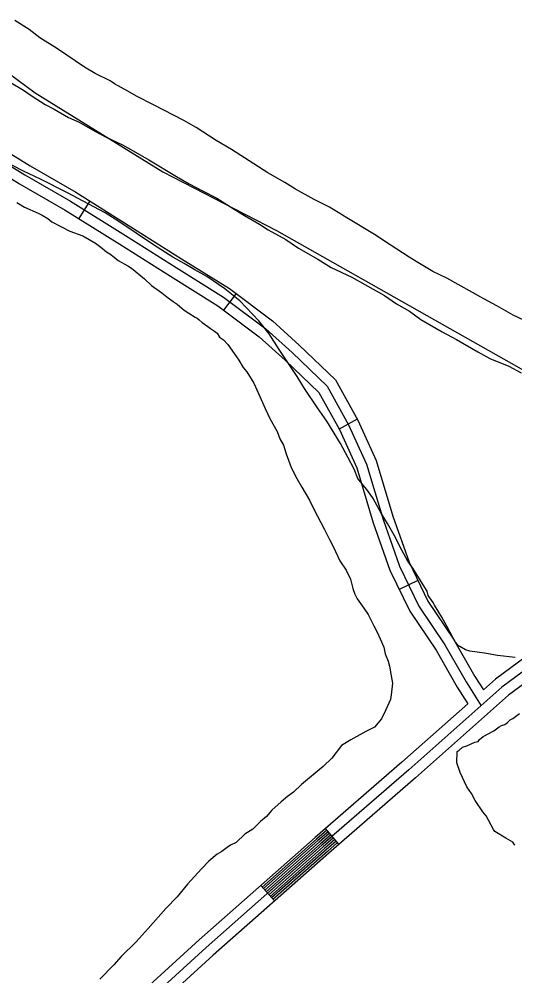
# Model space of a CAD drawing. Extents: x 3192986 to 3230865, y 867483 to 892886.
# Drawn here: x 3211895 to 3212615, y 881777 to 883165 of the extents above; entities that cross this region are included whole.
import ezdxf

# ---------------------------------------------------------------- set-up
doc = ezdxf.new("R2010")
doc.units = 0
for name, color, linetype in [('V-ROAD-CNTR', 7, 'Continuous'), ('V-SITE-VEGE', 7, 'Continuous'), ('V-TOPO-SHOR', 7, 'Continuous')]:
    doc.layers.add(name, color=color, linetype=linetype)

msp = doc.modelspace()

# ---------------------------------------------------------------- linework, layer by layer
at = {"layer": 'V-ROAD-CNTR'}
for p, q in [((3211997.8, 882901.1), (3211981.9, 882875.6)), ((3212210.1, 882766.8), (3212192.1, 882742.8)), ((3212385.9, 882584.6), (3212359.6, 882570.2)), ((3212474, 882350.3), (3212446.9, 882337.4)), ((3212359.5, 881967.8), (3212339.8, 881990.5)), ((3212265.7, 881885.4), (3212245.9, 881907.9))]:
    msp.add_line(p, q, dxfattribs=at)
for points in [[(3211850.7, 882989.2), (3211911.2, 882951.9), (3211977.5, 882913.7), (3212057.6, 882863.8), (3212131.2, 882817.2), (3212200.6, 882773.9), (3212262.8, 882727.2), (3212301.9, 882692.1), (3212354.4, 882641.8), (3212386.8, 882582.9), (3212413.6, 882524.5), (3212437.7, 882443.6), (3212461.2, 882377), (3212488.2, 882320.6), (3212525.8, 882265.1), (3212556.6, 882211.2), (3212569, 882191.7)], [(3211835.1, 882963.6), (3211895.8, 882926.2), (3211962.1, 882887.9), (3212041.7, 882838.4), (3212115.2, 882791.8), (3212183.6, 882749.2), (3212243.8, 882704), (3212281.5, 882670.1), (3212330.4, 882623.3), (3212360, 882569.5), (3212385.4, 882513.9), (3212409.2, 882434.3), (3212433.5, 882365.5), (3212462.1, 882305.7), (3212500.3, 882249.2), (3212530.9, 882195.8), (3212546.2, 882171.5)], [(3211842.9, 882976.4), (3211903.5, 882939.1), (3211969.8, 882900.8), (3212049.6, 882851.1), (3212123.2, 882804.5), (3212192.1, 882761.5), (3212253.3, 882715.6), (3212291.7, 882681.1), (3212342.4, 882632.5), (3212373.4, 882576.2), (3212399.5, 882519.2), (3212423.5, 882438.9), (3212447.3, 882371.3), (3212475.2, 882313.2), (3212513.1, 882257.1), (3212543.8, 882203.5), (3212565.7, 882168.7)], [(3213410.8, 882967.4), (3213276.1, 882851.6), (3213108.2, 882686.3), (3212938.3, 882522.4), (3212819.8, 882392), (3212723, 882289.4), (3212595.9, 882195.6), (3212460.7, 882075.5), (3212334.7, 881966.2), (3212166.6, 881818.1), (3212049.9, 881711.2)], [(3213420.6, 882955.9), (3213286.3, 882840.6), (3213118.7, 882675.6), (3212949.1, 882512), (3212830.8, 882381.8), (3212733, 882278.1), (3212605.3, 882183.9), (3212470.6, 882064.2), (3212344.6, 881954.9), (3212176.7, 881806.9), (3212059.8, 881699.9)], [(3213259.8, 882856.6), (3213097.7, 882697.1), (3212927.6, 882532.9), (3212808.8, 882402.2), (3212713, 882300.7), (3212586.4, 882207.2), (3212569, 882191.7)], [(3212546.2, 882171.5), (3212450.8, 882086.8), (3212324.9, 881977.5), (3212156.6, 881829.2), (3212040.1, 881722.5), (3211954.9, 881651.4), (3211923.3, 881628.9)], [(3212341.8, 881988.2), (3212326.8, 881975.2), (3212247.9, 881905.6)], [(3212343.8, 881985.9), (3212328.8, 881973), (3212249.8, 881903.4)], [(3212345.7, 881983.7), (3212330.8, 881970.7), (3212251.8, 881901.1)], [(3212347.7, 881981.4), (3212332.8, 881968.4), (3212253.8, 881898.9)], [(3212349.7, 881979.1), (3212334.7, 881966.2), (3212255.8, 881896.6)], [(3212351.6, 881976.9), (3212336.7, 881963.9), (3212257.8, 881894.4)], [(3212353.6, 881974.6), (3212338.7, 881961.7), (3212259.8, 881892.1)], [(3212355.6, 881972.4), (3212340.7, 881959.4), (3212261.7, 881889.9)], [(3212357.5, 881970.1), (3212342.6, 881957.2), (3212263.7, 881887.6)]]:
    msp.add_lwpolyline(points, dxfattribs=at)
at = {"layer": 'V-SITE-VEGE'}
for p, q in [((3211892.2, 882899), (3211903.4, 882892.3)), ((3211903.4, 882892.3), (3211923, 882883.5)), ((3211923, 882883.5), (3211928.7, 882880.6)), ((3211928.7, 882880.6), (3211937.1, 882875.8)), ((3211937.1, 882875.8), (3211942.7, 882871)), ((3211942.7, 882871), (3211968.8, 882857.4)), ((3211968.8, 882857.4), (3211987.6, 882850.5)), ((3211987.6, 882850.5), (3212006.3, 882839.9)), ((3212006.3, 882839.9), (3212013.7, 882834.1)), ((3212013.7, 882834.1), (3212022.1, 882827.4)), ((3212022.1, 882827.4), (3212026.8, 882824.5)), ((3212026.8, 882824.5), (3212033.3, 882819.7)), ((3212033.3, 882819.7), (3212038.9, 882814.9)), ((3212038.9, 882814.9), (3212052.9, 882807.2)), ((3212052.9, 882807.2), (3212058.5, 882803.4)), ((3212058.5, 882803.4), (3212077.1, 882788)), ((3212077.1, 882788), (3212087.4, 882778.4)), ((3212087.4, 882778.4), (3212102.3, 882767.9)), ((3212102.3, 882767.9), (3212109.8, 882762.1)), ((3212109.8, 882762.1), (3212119.1, 882755.4)), ((3212119.1, 882755.4), (3212124.7, 882751.5)), ((3212124.7, 882751.5), (3212134.9, 882742.9)), ((3212134.9, 882742.9), (3212141.4, 882738.1)), ((3212141.4, 882738.1), (3212150.8, 882732.3)), ((3212150.8, 882732.3), (3212153.6, 882731.3)), ((3212153.6, 882731.3), (3212156.4, 882728.5)), ((3212156.4, 882728.5), (3212161, 882724.6)), ((3212161, 882724.6), (3212169.4, 882718.8)), ((3212169.4, 882718.8), (3212173.2, 882716)), ((3212173.2, 882716), (3212178.8, 882712.1)), ((3212178.8, 882712.1), (3212182.5, 882709.2)), ((3212182.5, 882709.2), (3212186.2, 882703.5)), ((3212186.2, 882703.5), (3212191.8, 882699.7)), ((3212191.8, 882699.7), (3212198.3, 882693)), ((3212198.3, 882693), (3212207.5, 882679.7)), ((3212207.5, 882679.7), (3212214, 882670.2)), ((3212214, 882670.2), (3212220.4, 882659.7)), ((3212220.4, 882659.7), (3212226, 882653)), ((3212226, 882653), (3212236.1, 882636.9)), ((3212236.1, 882636.9), (3212242.5, 882621.7)), ((3212242.5, 882621.7), (3212252.5, 882599.9)), ((3212252.5, 882599.9), (3212258.9, 882585.6)), ((3212258.9, 882585.6), (3212270, 882566.6)), ((3212270, 882566.6), (3212273.6, 882556.2)), ((3212273.6, 882556.2), (3212279.1, 882546.7)), ((3212279.1, 882546.7), (3212282.7, 882534.4)), ((3212282.7, 882534.4), (3212286.3, 882524.9)), ((3212286.3, 882524.9), (3212289.9, 882514.5)), ((3212289.9, 882514.5), (3212298.2, 882498.4)), ((3212298.2, 882498.4), (3212305.5, 882486)), ((3212305.5, 882486), (3212316.6, 882467)), ((3212316.6, 882467), (3212323, 882453.8)), ((3212323, 882453.8), (3212338.6, 882424.3)), ((3212338.6, 882424.3), (3212345.9, 882410.1)), ((3212345.9, 882410.1), (3212351.4, 882398.7)), ((3212351.4, 882398.7), (3212360.5, 882378.8)), ((3212360.5, 882378.8), (3212369.8, 882365.5)), ((3212369.8, 882365.5), (3212376.2, 882352.2)), ((3212376.2, 882352.2), (3212379.8, 882338.9)), ((3212379.8, 882338.9), (3212382.5, 882330.4)), ((3212382.5, 882330.4), (3212386.1, 882323.8)), ((3212386.1, 882323.8), (3212395.4, 882310.4)), ((3212395.4, 882310.4), (3212401.8, 882300.9)), ((3212401.8, 882300.9), (3212406.4, 882292.4)), ((3212406.4, 882292.4), (3212410.1, 882284.8)), ((3212410.1, 882284.8), (3212415.6, 882274.3)), ((3212415.6, 882274.3), (3212419.2, 882265.8)), ((3212419.2, 882265.8), (3212424.7, 882253.5)), ((3212424.7, 882253.5), (3212426.5, 882244)), ((3212426.5, 882244), (3212431, 882233.6)), ((3212431, 882233.6), (3212432.8, 882226)), ((3212432.8, 882226), (3212435.4, 882211.9)), ((3212437.1, 882201.5), (3212435, 882184.5)), ((3212435.4, 882211.9), (3212437.1, 882201.5)), ((3212434, 882178), (3212427.2, 882162)), ((3212435, 882184.5), (3212434, 882178)), ((3212427.2, 882162), (3212421.3, 882149.9)), ((3212421.3, 882149.9), (3212410.8, 882137.8)), ((3212604, 882144.4), (3212607.9, 882148.1)), ((3212607.9, 882148.1), (3212611.7, 882150)), ((3212611.7, 882150), (3212621.2, 882157.4)), ((3212398.5, 882131.4), (3212376.6, 882119.4)), ((3212410.8, 882137.8), (3212398.5, 882131.4)), ((3212568.9, 882124.2), (3212584.1, 882132.5)), ((3212584.1, 882132.5), (3212591.7, 882138)), ((3212591.7, 882138), (3212595.5, 882139.8)), ((3212595.5, 882139.8), (3212600.2, 882141.7)), ((3212600.2, 882141.7), (3212604, 882144.4)), ((3212376.6, 882119.4), (3212363.3, 882111.1)), ((3212556.5, 882115.9), (3212561.2, 882116.8)), ((3212561.2, 882116.8), (3212563.2, 882119.6)), ((3212563.2, 882119.6), (3212568.9, 882124.2)), ((3212363.3, 882111.1), (3212348.9, 882092.5)), ((3212530.9, 882102.1), (3212533.7, 882104)), ((3212533.7, 882104), (3212538.5, 882108.6)), ((3212538.5, 882108.6), (3212545.1, 882110.4)), ((3212545.1, 882110.4), (3212556.5, 882115.9)), ((3212348.9, 882092.5), (3212336.5, 882080.4)), ((3212530.7, 882086.1), (3212530.9, 882102.1)), ((3212336.5, 882080.4), (3212305, 882054.5)), ((3212535.2, 882071.9), (3212530.7, 882086.1)), ((3212545.2, 882051), (3212535.2, 882071.9)), ((3212305, 882054.5), (3212293.5, 882043.4)), ((3212551.7, 882041.5), (3212545.2, 882051)), ((3212285, 882036.9), (3212275.4, 882029.5)), ((3212293.5, 882043.4), (3212285, 882036.9)), ((3212557.2, 882031.1), (3212551.7, 882041.5)), ((3212275.4, 882029.5), (3212262.1, 882017.4)), ((3212568.3, 882014.9), (3212557.2, 882031.1)), ((3212254.4, 882008.1), (3212245.8, 882000.7)), ((3212262.1, 882017.4), (3212254.4, 882008.1)), ((3212572.9, 882009.2), (3212568.3, 882014.9)), ((3212583.9, 881989.2), (3212572.9, 882009.2)), ((3212245.8, 882000.7), (3212234.3, 881989.6)), ((3212222.9, 881982.2), (3212210.5, 881970.1)), ((3212234.3, 881989.6), (3212222.9, 881982.2)), ((3212585.8, 881986.4), (3212583.9, 881989.2)), ((3212601.6, 881976.7), (3212585.8, 881986.4)), ((3212202, 881966.5), (3212197.2, 881962.8)), ((3212210.5, 881970.1), (3212202, 881966.5)), ((3212611.9, 881970.9), (3212601.6, 881976.7)), ((3212614.7, 881966.2), (3212611.9, 881970.9)), ((3212182.9, 881953.5), (3212170.6, 881943.4)), ((3212189.6, 881957.2), (3212182.9, 881953.5)), ((3212197.2, 881962.8), (3212189.6, 881957.2)), ((3212170.6, 881943.4), (3212160, 881932.2)), ((3212160, 881932.2), (3212139.9, 881909.9)), ((3212139.9, 881909.9), (3212124.6, 881891.2)), ((3212124.6, 881891.2), (3212108.3, 881874.5)), ((3212108.3, 881874.5), (3212082.5, 881845.7)), ((3212082.5, 881845.7), (3212065.2, 881826.1)), ((3212065.2, 881826.1), (3212043.2, 881804.8)), ((3212043.2, 881804.8), (3212032.7, 881792.7)), ((3212032.7, 881792.7), (3212012.6, 881772.2))]:
    msp.add_line(p, q, dxfattribs=at)
for points in [[(3212627.9, 882728), (3212612.3, 882735.6), (3212588.7, 882748.8), (3212569.5, 882759.2), (3212515.8, 882789.3), (3212495.7, 882798.8), (3212473.8, 882812), (3212461.1, 882819.5), (3212433.8, 882837.4), (3212411, 882852.4), (3212371, 882876.8), (3212345.5, 882891.9), (3212323.6, 882903.2), (3212296.2, 882918.3), (3212280.8, 882927.7), (3212256.2, 882941.9), (3212236.1, 882955), (3212203.4, 882975.7), (3212181.5, 882988.9), (3212152.4, 883007.7), (3212134.2, 883018), (3212090.4, 883040.7), (3212065.8, 883053), (3212053, 883060.5), (3212033.9, 883070.9), (3212027.5, 883075.6), (3212005.6, 883086), (3211990.2, 883095.4), (3211951, 883121.7), (3211925.5, 883137.7), (3211910.1, 883149.8), (3211889.2, 883163)], [(3211881.5, 883074), (3211901.5, 883061.8), (3211914.2, 883053.3), (3211933.3, 883041.1), (3211946.1, 883034.5), (3211967.1, 883022.3), (3211982.6, 883015.6), (3212005.4, 883002.4), (3212021.8, 882993.9)], [(3212021.8, 882993.9), (3212045.5, 882982.6), (3212061, 882974.1), (3212083.8, 882960.9), (3212123.8, 882936.4), (3212142, 882926.1), (3212161.2, 882915.7), (3212182.2, 882905.3), (3212207.6, 882889.3), (3212222.2, 882879.9), (3212244.1, 882867.6), (3212256.8, 882859.2), (3212282.3, 882845.1), (3212300.5, 882832.8), (3212328.8, 882816.8), (3212347.9, 882804.6), (3212378, 882790.4), (3212397.1, 882780), (3212425.4, 882764), (3212442.7, 882751.8), (3212461.8, 882741.4), (3212478.2, 882729.3), (3212509.1, 882711.4), (3212530.1, 882700), (3212561.1, 882682.1), (3212578.4, 882672.7), (3212605.8, 882661.3), (3212624, 882651.8)], [(3212420.8, 882448.1), (3212409.2, 882469.4), (3212401.1, 882480.5), (3212386.7, 882498.2), (3212381.3, 882512), (3212372.4, 882529.6), (3212361.7, 882549.1), (3212341.9, 882581.5), (3212328.4, 882601), (3212309.5, 882628.8), (3212298.8, 882646.4), (3212283.5, 882669.6), (3212272.7, 882685.4), (3212258.3, 882708.5), (3212243, 882727.1), (3212215.8, 882756), (3212194, 882773.8), (3212167.7, 882791.6), (3212150.3, 882801), (3212134.9, 882810.4), (3212118.5, 882819.8), (3212090.3, 882837.7), (3212040.2, 882871.5), (3212020.2, 882883.7), (3211988.3, 882900.7), (3211965.5, 882913), (3211926.3, 882932.8), (3211901.6, 882944.2), (3211870.6, 882960.3)], [(3212615.3, 882238.6), (3212589.6, 882241.8), (3212570.4, 882244.8), (3212549.3, 882247.8), (3212542.9, 882249.8), (3212534.7, 882254.5), (3212532.9, 882255.4), (3212528.4, 882261), (3212524.8, 882267.5), (3212515.9, 882284.2), (3212508.7, 882297.1), (3212497.9, 882314.7), (3212496.1, 882318.4), (3212488.9, 882328.6), (3212487.2, 882335.1), (3212481.8, 882344.3), (3212476.4, 882352.7), (3212466.5, 882368.4), (3212459.3, 882378.7), (3212447.7, 882399.9), (3212441.5, 882412.9), (3212429.8, 882433.3), (3212420.8, 882448.1)]]:
    msp.add_lwpolyline(points, dxfattribs=at)
at = {"layer": 'V-TOPO-SHOR'}
msp.add_lwpolyline([(3211337.2, 883635.7), (3211469.6, 883488.7), (3211642.9, 883325.4), (3211775.2, 883178.4), (3211865.8, 883096.7), (3211918.4, 883057.8), (3212104.1, 882943.3), (3212268.9, 882858.3), (3212690.5, 882619.7), (3212922.3, 882487.6), (3212830, 882389.1)], dxfattribs=at)

doc.saveas('drawing.dxf')
